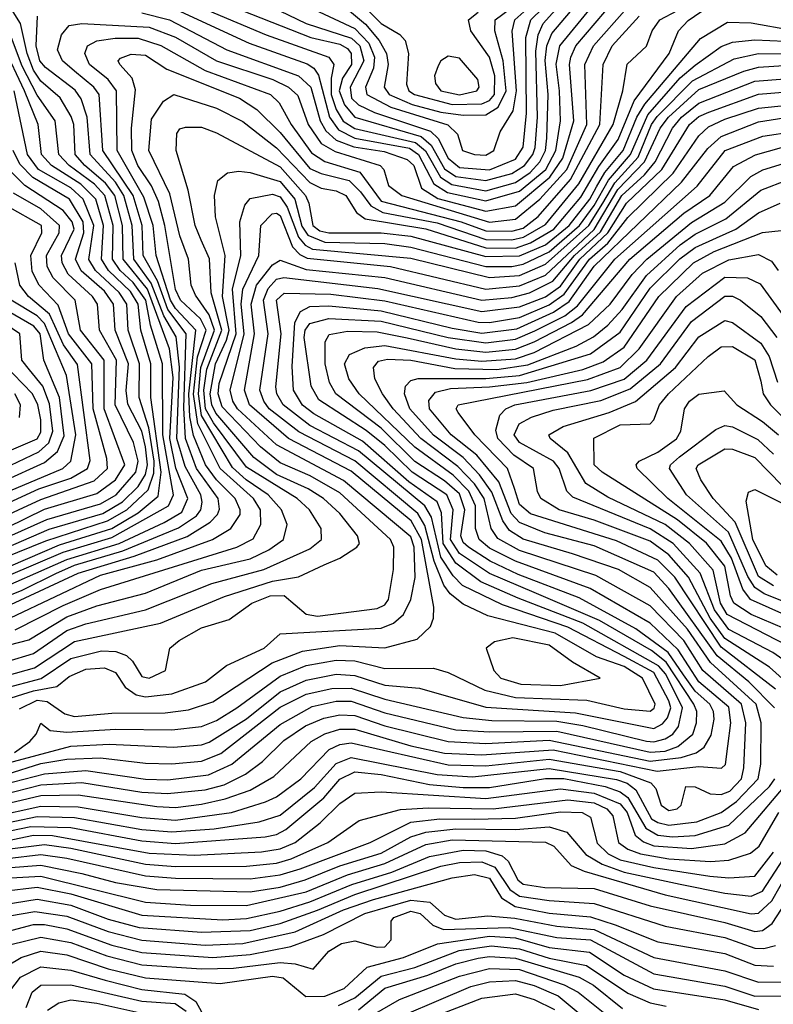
# Model space of a CAD drawing. Extents: x 501367 to 657802, y 482273 to 547541.
# Tile 483 of 656: x 565088 to 567104, y 535343 to 537975. Entities that reach past the tile are written whole.
import ezdxf

# ---------------------------------------------------------------- set-up
doc = ezdxf.new("R2010")
doc.units = 0

msp = doc.modelspace()

# ---------------------------------------------------------------- linework, layer by layer
at = {"layer": '0CON20XD'}
for points in [[(565495, 538074.8), (565867.2, 537927.2), (565945, 537909.8), (565965, 537898.6), (565975, 537885.2), (565975.6, 537855), (565951.5, 537818.5), (565943.2, 537785), (565957.2, 537747.2), (565985, 537714.9), (566162.6, 537662.6), (566189.3, 537639.3), (566225, 537576.2), (566255, 537555.8), (566335, 537544.9), (566405, 537563.6), (566438.9, 537585), (566461.3, 537615), (566466.9, 537633.1), (566473.7, 537715), (566468.9, 537891.1), (566475.6, 537934.4), (566488.6, 537965), (566595.7, 538084.3)], [(566498.4, 537658.4), (566501.8, 537775), (566493.6, 537866.4), (566498.5, 537905), (566512.1, 537937.9), (566621.6, 538068.4)], [(564995, 536436), (565215, 536532.2), (565354.9, 536575), (565475, 536631.2), (565521.9, 536658.1), (565538.6, 536695), (565506.1, 536776.1), (565489.7, 536855), (565498.7, 537018.7), (565489, 537095), (565430.2, 537255), (565365.5, 537335), (565363.9, 537425), (565342.9, 537505), (565318, 537538), (565262.3, 537585), (565237.3, 537615), (565233.2, 537695), (565226.6, 537716.6), (565196.5, 537766.5), (565145, 537811.1), (565125, 537840.6), (565108.2, 537885), (565090.6, 537965), (565042.4, 538042.4)], [(565495, 538008), (565702.1, 537912.1), (565857.5, 537857.5), (565875.2, 537845.2), (565887.3, 537827.3), (565917.3, 537715), (565941, 537681), (565985, 537658.6), (566131.3, 537631.3), (566155, 537614.5), (566196.3, 537536.3), (566233, 537513), (566335, 537490.6), (566425, 537516.4), (566495.4, 537575), (566522.5, 537625), (566534.6, 537705), (566532.8, 537785), (566523.6, 537856.4), (566533.1, 537905), (566647.3, 538045)], [(565495, 538042), (565747.7, 537935), (565915.8, 537875), (565929.1, 537855), (565921.6, 537818.4), (565922, 537775), (565935.2, 537735.2), (565954, 537704), (565985, 537683.9), (566147.1, 537647.1), (566174.2, 537624.2), (566213.9, 537553.9), (566244.4, 537534.4), (566335, 537517.8), (566415, 537540.1), (566453.5, 537566.5), (566479.8, 537595), (566494.8, 537625), (566498.4, 537658.4)], [(565760.5, 538010.5), (565855, 537964.9), (565976, 537926), (565998.4, 537905), (566009.3, 537865), (565972.1, 537795), (565976, 537765), (565995, 537747.8), (566037.3, 537727.3), (566187.4, 537677.4), (566207.9, 537657.9), (566235, 537604.9), (566265, 537579.8), (566345, 537573.5), (566415, 537602.3), (566435, 537634.6), (566444.3, 537725.7), (566442.4, 537927.6), (566455.3, 537975), (566520.7, 538039.3)], [(565792.5, 538042.5), (565985, 537951.8), (566022.7, 537912.7), (566037.1, 537875), (566034.7, 537845.3), (566013.5, 537795), (566016.9, 537775), (566081.2, 537741.2), (566233.7, 537693.7), (566259.2, 537669.2), (566272.7, 537625), (566305.2, 537614.9), (566335, 537613.4), (566356.8, 537625), (566374.1, 537675), (566408.7, 537731.3), (566417.2, 537785), (566405.8, 537944.2), (566412.9, 537975), (566493, 538047)], [(565965, 538003.7), (566013.1, 537963.1), (566050, 537920), (566069.9, 537885), (566073.7, 537855), (566063.5, 537795), (566076.7, 537775), (566138.7, 537748.7), (566215, 537727.7), (566275, 537720), (566335, 537720.7), (566368.4, 537741.6), (566389.7, 537785), (566382.1, 537865), (566359.3, 537945), (566359.9, 537975), (566466, 538054)], [(565980.2, 538040.2), (566055, 537965.4), (566105.7, 537935.7), (566119.4, 537919.4), (566128.9, 537885), (566122.8, 537802.8), (566129.8, 537785), (566144.1, 537775), (566245, 537748.4), (566325, 537750.6), (566345, 537758.7), (566358.8, 537775), (566359.3, 537825), (566345, 537875.2), (566294.8, 537945), (566288.8, 537975), (566314.4, 537995)], [(565999.8, 537515), (566027.4, 537477.4), (566059.9, 537459.9), (566205, 537432.1), (566335, 537387.6), (566405, 537386.4), (566436.3, 537393.7), (566495, 537427.5), (566584, 537536), (566676.2, 537695), (566701.8, 537785), (566713.8, 537856.2), (566765.2, 537904.8), (566780, 537945), (566800.7, 537975), (566895.6, 538024.4)], [(565012.6, 536387.4), (565244.9, 536494.9), (565395, 536540.9), (565536.8, 536593.2), (565598.4, 536631.6), (565617.9, 536652.1), (565623.3, 536666.7), (565619.1, 536695), (565561.5, 536775), (565531.6, 536855), (565527.1, 536937.1), (565533.4, 537135), (565485, 537200.3), (565457.1, 537277.1), (565419, 537345), (565415.8, 537425), (565392.2, 537505), (565310.8, 537625), (565301.3, 537775), (565286.6, 537795), (565235, 537838), (565202.8, 537865), (565189.8, 537895), (565200, 537935), (565220.6, 537959.4), (565255, 537965.1), (565435, 537954.9), (565505, 537928.7), (565614.9, 537864.9), (565765.8, 537815), (565807.8, 537795), (565832.5, 537772.5), (565860.3, 537695), (565894.6, 537644.6), (565932.4, 537622.4), (566052.4, 537585), (566062.6, 537575), (566075, 537531.8), (566110.8, 537505), (566345, 537434.1), (566415, 537441.4), (566479.6, 537495), (566552, 537575), (566605.3, 537695), (566599.7, 537855), (566622.9, 537905), (566713.4, 538006.6)], [(565415, 537993.9), (565489.4, 537975), (565642.3, 537895), (565834.3, 537825), (565867.2, 537795), (565891.8, 537705), (565907.7, 537677.7), (565935, 537653), (565981.9, 537635), (566063.1, 537623.1), (566125, 537601.6), (566142.3, 537585), (566163.6, 537525), (566207.1, 537497.1), (566335, 537463.4), (566415, 537477.8), (566506.1, 537553.9), (566541.4, 537605), (566571, 537705), (566559.2, 537855), (566562.5, 537875), (566576, 537905), (566653.4, 537996.6)], [(565558.5, 537238.5), (565547.5, 537265), (565540.3, 537335), (565517.1, 537397.1), (565489.8, 537509.9), (565434.3, 537625), (565441, 537709), (565473, 537757), (565501.2, 537775), (565615, 537738.8), (565685, 537702.7), (565775, 537632.4), (565865, 537540), (565895, 537524.7), (565935, 537517.6), (565961, 537505), (565989.7, 537459.7), (566012.5, 537442.5), (566175, 537416.1), (566335, 537365.1), (566415, 537364.6), (566455, 537378.2), (566517.4, 537415), (566589.5, 537500.5), (566637.5, 537582.5), (566689.1, 537655), (566732.1, 537757.9), (566825.9, 537885), (566850.7, 537945), (566876.6, 537973.4), (566930.4, 538009.6)], [(565185.2, 536494.8), (565235, 536516.4), (565364.7, 536555.3), (565513.3, 536616.7), (565561.3, 536648.7), (565572.9, 536665), (565576.8, 536685), (565573.1, 536705), (565530.7, 536780.7), (565508.9, 536855), (565515.9, 537045.9), (565507.3, 537127.3), (565473.8, 537183.8), (565440.6, 537270.6), (565393.6, 537335), (565389.6, 537425), (565367.3, 537505), (565345, 537541.1), (565276.8, 537615), (565269.1, 537715), (565253.3, 537763.3), (565237.1, 537787.1), (565157.2, 537847.2), (565142.6, 537865), (565132.3, 537905), (565135.9, 537985)], [(565420.6, 537500.6), (565349, 537625), (565347.6, 537785), (565324.9, 537814.9), (565274.8, 537855), (565262.6, 537885), (565269.5, 537905), (565295, 537918.4), (565343.9, 537926.1), (565405, 537925.7), (565466.3, 537906.3), (565585, 537839.1), (565759.2, 537775), (565782.5, 537752.5), (565814.9, 537695), (565869, 537619), (565905, 537596.4), (565997.9, 537567.9), (566055, 537490.2), (566269.2, 537435), (566335, 537410.3), (566405, 537409.6), (566435, 537417.7), (566475, 537448.6), (566562.2, 537547.8), (566640.5, 537695), (566649.4, 537855), (566673.1, 537905), (566745.5, 537985)], [(565574.2, 537385.8), (565558.1, 537425), (565539, 537519), (565506.9, 537625), (565509.2, 537670.8), (565516.7, 537683.3), (565532.3, 537687.7), (565575, 537687.4), (565615, 537673), (565785, 537581.6), (565853.1, 537505), (565862, 537485), (565872.2, 537425), (565891, 537411), (565915, 537405.4), (566055, 537405.5), (566135, 537396.8), (566335, 537341.9), (566425, 537343.4), (566495, 537373.2), (566557.9, 537425), (566613.2, 537495), (566631.3, 537528.7), (566653.8, 537566.2), (566703, 537625), (566739.5, 537715), (566760.7, 537749.3), (566909.6, 537925), (566981.3, 537968.7), (567045, 537966.7), (567155, 537947.5)], [(564985, 536458.1), (565205, 536551.5), (565335, 536590.8), (565486.4, 536675), (565499.8, 536705), (565471.7, 536865), (565470.3, 537055), (565438.2, 537158.2), (565425.5, 537225), (565392.1, 537272.1), (565357.6, 537305), (565337.1, 537335), (565338.3, 537425), (565315.8, 537505), (565288.6, 537535), (565220.7, 537585), (565193.3, 537615), (565183.3, 537705), (565135, 537773.6), (565095, 537851), (565064.2, 537934.2)], [(565055, 536221.8), (565127.8, 536242.2), (565235, 536312.2), (565465, 536361.8), (565636.7, 536433.3), (565765, 536473.8), (565834.6, 536485.4), (565902.5, 536517.5), (565944.6, 536535.4), (565990.3, 536565), (565997.5, 536575), (565991.7, 536595), (565945, 536655.2), (565900.8, 536695), (565860.4, 536720.4), (565775, 536759.4), (565714.4, 536804.4), (565613.3, 536923.3), (565602.4, 536945), (565597.8, 536975), (565612.5, 537055), (565642.1, 537117.9), (565648.4, 537145), (565631.2, 537235), (565638.2, 537345), (565611.9, 537448.1), (565609.8, 537505), (565618.7, 537545), (565644.3, 537565.7), (565675, 537570.2), (565705, 537567), (565785, 537542.9), (565824.6, 537495), (565843.2, 537423.2), (565858.8, 537398.8), (565905, 537380.4), (566065, 537376.5), (566135, 537367.3), (566335, 537315.3), (566405, 537315.2), (566435, 537321.4), (566505, 537354.8), (566585.5, 537425), (566625, 537478), (566663.6, 537546.4), (566722.6, 537615), (566769, 537721), (566855, 537819.6), (566895, 537853.2), (566965, 537903.1), (566995, 537914.7), (567055, 537921.2), (567175, 537915.7)], [(565018.4, 536495), (565195, 536571.3), (565335, 536615), (565405, 536656.9), (565459.2, 536700.8), (565467.3, 536765), (565439.3, 536965), (565439.5, 537055), (565412.5, 537145), (565405.6, 537215), (565385, 537248.4), (565326.4, 537305), (565306.9, 537335), (565312.3, 537425), (565291.9, 537495), (565251.8, 537535), (565173.6, 537585), (565146.4, 537615), (565137.7, 537695), (565101.1, 537785), (565044.8, 537904.8)], [(565045, 536186.7), (565146, 536214), (565225, 536267.4), (565307.3, 536287.3), (565345.8, 536285.8), (565373.9, 536275), (565390.1, 536260.1), (565415, 536218.7), (565435, 536214.6), (565478.1, 536235), (565490, 536295), (565515.3, 536315), (565575, 536348.8), (565648.5, 536371.5), (565709.7, 536415), (565758.2, 536435), (565795.9, 536435.9), (565855, 536385.8), (565885, 536380.1), (566045, 536400.8), (566065, 536410.8), (566074.8, 536425), (566088.4, 536505), (566088.8, 536565), (566080.7, 536585), (565945, 536710), (565865.8, 536755.8), (565785, 536790.5), (565733, 536833), (565629.9, 536939.9), (565619.2, 536975), (565622.1, 537002.1), (565667.2, 537135), (565657.5, 537255), (565679.9, 537345), (565677.1, 537435), (565691, 537479), (565705, 537497.1), (565765, 537508.5), (565785, 537501.6), (565803.6, 537473.6), (565834, 537394), (565852.3, 537372.3), (565872, 537362), (566135, 537337.4), (566345, 537285.5), (566425, 537291.4), (566495, 537321.3), (566611.2, 537425), (566648.3, 537485), (566680.8, 537539.2), (566742.5, 537607.5), (566778.5, 537695), (566793.7, 537716.3), (566888, 537812), (566999.2, 537870.8), (567065, 537884.4), (567175, 537884.1)], [(565076.4, 536343.6), (565205, 536409.2), (565305, 536451.5), (565669.3, 536565), (565712.7, 536587.3), (565733.2, 536625), (565732.7, 536665), (565713.6, 536695), (565624.9, 536775), (565564.6, 536894.6), (565553.8, 536973.8), (565563.9, 537073.9), (565586.9, 537145), (565571.9, 537175), (565519, 537225), (565505, 537253.5), (565476.3, 537425), (565459.5, 537489.5), (565440.9, 537530.9), (565404.6, 537585), (565388.5, 537625), (565387.6, 537685), (565398, 537788), (565389, 537819), (565356.7, 537855), (565352.3, 537865), (565357.8, 537872.2), (565387.1, 537882.9), (565425, 537880), (565482.5, 537842.5), (565676.2, 537765), (565722.5, 537735), (565785, 537673.8), (565865, 537577.5), (565895, 537563.5), (565970, 537545), (565999.8, 537515)], [(565037.1, 536152.9), (565125, 536180.9), (565188, 536192), (565220.8, 536219.2), (565265, 536238.4), (565315, 536241.8), (565345, 536229.4), (565370.2, 536190.2), (565400.1, 536170.1), (565425, 536164.9), (565495, 536172.4), (565585.9, 536205), (565641.3, 536248.7), (565742.3, 536295), (565785, 536332.8), (566055, 536348.1), (566088.1, 536361.9), (566115, 536384.8), (566135.1, 536424.9), (566146, 536484), (566143.8, 536565), (566135, 536592.5), (565955, 536743.1), (565775, 536838.5), (565670.7, 536935), (565658.2, 536955), (565651.3, 536985), (565688.6, 537135), (565681.2, 537215), (565685.2, 537255), (565728, 537345), (565733.7, 537425), (565764.1, 537455.9), (565775, 537458.2), (565785, 537451.5), (565818.1, 537368.1), (565837.7, 537347.7), (565857.5, 537337.5), (566080, 537315), (566335, 537255.1), (566425, 537263.7), (566495, 537292.2), (566625, 537414.2), (566688.8, 537521.2), (566759.9, 537595), (566801.9, 537685), (566824.1, 537715), (566905, 537788.1), (567025, 537837.8), (567065, 537847.9), (567255, 537861.1)], [(566265, 537774.6), (566311.1, 537785), (566317.6, 537795), (566314.1, 537815), (566265, 537872), (566235, 537877.5), (566215, 537865.4), (566207.9, 537852.1), (566198.3, 537825), (566200.8, 537805), (566215.3, 537785), (566265, 537774.6)], [(565087.7, 536132.3), (565135, 536156), (565161.9, 536151.9), (565209, 536119), (565235, 536111.9), (565335, 536120.6), (565477.7, 536122.3), (565539.8, 536130.2), (565605, 536150.9), (565764, 536256), (565845, 536287), (565945, 536302.2), (566065, 536296), (566151.5, 536318.5), (566187.7, 536352.3), (566195.7, 536375), (566195.9, 536404.1), (566163, 536585), (566135.6, 536635.6), (565975, 536767.7), (565807.4, 536855), (565703.4, 536945), (565689.8, 536985), (565716.4, 537135), (565708, 537215), (565722.1, 537265), (565765, 537319.5), (565785, 537332.3), (565855, 537307.4), (566065, 537285.6), (566325, 537225.4), (566405, 537232.1), (566452.1, 537245), (566514.2, 537275.8), (566572.7, 537345), (566641.7, 537408.3), (566699, 537505), (566759.6, 537560.4), (566788.1, 537595), (566834.2, 537685), (566858.3, 537715), (566905, 537752.2), (567055, 537810.5), (567215, 537823)], [(564975, 536507.5), (565158.2, 536581.8), (565323.5, 536635), (565375.4, 536664.6), (565432.1, 536717.9), (565447.2, 536762.8), (565448, 536795), (565433.8, 536883.8), (565407.7, 536965), (565409, 537055), (565378.7, 537145), (565374.7, 537215), (565355, 537246.2), (565291.1, 537305), (565273.6, 537333.6), (565286.8, 537425), (565258.2, 537495), (565225, 537525.2), (565138.6, 537575), (565109.1, 537615), (565073.7, 537785)], [(565075, 536015.8), (565115.8, 536045), (565132.4, 536065), (565145, 536094.3), (565170, 536075), (565215, 536070.4), (565345, 536077.9), (565495, 536076.5), (565575, 536084.9), (565615, 536101.4), (565669.6, 536135), (565785, 536220.3), (565855, 536248.4), (565935, 536263), (565985, 536260.9), (566065, 536240), (566195, 536241.3), (566235, 536229.5), (566332.9, 536182.9), (566415, 536163.1), (566605.8, 536155.8), (566705, 536132.8), (566775, 536125.9), (566786, 536134), (566788.3, 536145), (566754.5, 536215), (566705, 536245.4), (566631.3, 536271.3), (566521.2, 536335), (566341.1, 536381.1), (566275, 536412.1), (566240.3, 536440.3), (566223.2, 536463.2), (566197.1, 536527.1), (566172.4, 536622.4), (566153.1, 536655), (565985, 536795.9), (565835, 536873.3), (565755.8, 536935), (565741.3, 536955), (565730.9, 536985), (565752.7, 537135), (565741, 537225), (565753.3, 537256.7), (565775, 537281), (565795, 537285.5), (566046.3, 537256.3), (566325, 537195.2), (566425, 537207.7), (566495, 537233.9), (566535, 537263.1), (566587.1, 537335), (566661.3, 537405), (566711.5, 537485), (566806.5, 537575), (566879.8, 537695), (566905, 537716.2), (566931.9, 537728.1), (567065, 537776.4), (567185, 537785.9)], [(565045, 535984.8), (565225, 536033.1), (565328.1, 536038.1), (565500.2, 536030.2), (565575, 536036.7), (565595, 536043.7), (565695, 536106), (565785, 536178.4), (565855, 536209), (565935.1, 536224.9), (565985, 536221.9), (566065, 536195.7), (566158, 536188), (566335, 536136.7), (566575, 536122.2), (566785, 536079.8), (566807.7, 536092.3), (566821.6, 536108.4), (566830.2, 536135), (566825, 536154), (566785, 536229.7), (566705, 536272.7), (566555, 536350.9), (566380.2, 536410.2), (566272.7, 536462.7), (566248.1, 536488.1), (566215, 536538.4), (566189.9, 536645), (566172, 536675), (565995, 536822), (565865, 536890.2), (565793.2, 536945), (565776.7, 536975), (565773.7, 536993.7), (565787.6, 537135), (565775, 537225.2), (565795.9, 537244.1), (565921.1, 537241.1), (566065, 537223.5), (566315, 537166.8), (566345, 537165.1), (566425, 537178.8), (566505, 537212.4), (566545, 537241.1), (566612.4, 537335), (566662, 537378), (566715, 537446.6), (566836.6, 537565), (566904.9, 537665), (566931.3, 537688.7), (566975, 537709.6), (567065, 537738.8), (567185, 537751.5)], [(565055, 535958), (565145, 535986.1), (565215, 535998.1), (565305, 536001.5), (565425, 535987.1), (565495, 535985.1), (565575, 535992.8), (565626.5, 536013.5), (565785, 536137.3), (565855, 536171.8), (565923, 536187), (565975, 536188.2), (566065, 536158), (566275, 536109.6), (566351.6, 536101.6), (566525, 536099.3), (566595, 536088.2), (566765, 536045.8), (566785, 536044.3), (566815, 536052.4), (566835.1, 536065), (566850.4, 536085), (566861.8, 536135), (566817, 536225), (566797.3, 536247.3), (566595, 536361.3), (566421.6, 536428.4), (566322.3, 536472.3), (566255, 536521.9), (566221.1, 536575), (566216.7, 536656.7), (566205, 536685.7), (566129.7, 536739.7), (566005, 536848.2), (565875, 536921.4), (565845, 536944.1), (565820.7, 536985), (565817.6, 537047.6), (565824.1, 537165.9), (565839.2, 537195), (565865, 537208.6), (565915, 537210.3), (566055, 537196.9), (566245, 537150.6), (566325, 537137.2), (566418.4, 537148.4), (566516.6, 537193.4), (566558, 537222), (566625, 537316), (566858.9, 537541.1), (566929.1, 537630.9), (566965, 537663.3), (567065, 537701.8), (567325, 537742.9)], [(564960.7, 535909.3), (565155, 535959.1), (565265, 535968), (565425, 535944.7), (565485, 535942.8), (565593.8, 535956.2), (565655.6, 535985), (565785, 536091.1), (565871.2, 536138.8), (565935, 536152.9), (565975, 536153.3), (566065, 536121.9), (566255, 536076.7), (566345, 536071), (566525, 536073.1), (566775, 536016.4), (566815, 536019.5), (566848.5, 536031.5), (566889.2, 536065), (566898.5, 536095), (566899.4, 536125), (566892.1, 536145), (566817.3, 536257.3), (566778.5, 536288.5), (566639, 536369), (566465, 536443.6), (566345, 536494.6), (566265, 536547.9), (566240.8, 536585), (566248.1, 536665), (566231.3, 536705), (566138, 536765), (566065, 536836.5), (566015, 536876.4), (565888.4, 536958.4), (565868.1, 536995), (565849.7, 537125), (565852.1, 537145), (565865, 537162.6), (565915, 537176.3), (566055, 537169.2), (566235, 537125.1), (566335, 537111), (566415, 537120.6), (566466.6, 537143.4), (566546.2, 537183.8), (566580.1, 537209.9), (566680.2, 537335), (566900.3, 537529.7), (566975.2, 537625), (567076.6, 537663.4), (567325, 537701)], [(565005, 535893.3), (565145, 535929.2), (565255, 535935.2), (565415, 535909.8), (565484, 535906), (565584.2, 535915.8), (565635, 535929.4), (565692.3, 535957.8), (565738.1, 535991.9), (565795, 536048.1), (565853.3, 536086.7), (565902, 536108), (565945, 536116.8), (565985, 536114.5), (566065, 536086.8), (566235, 536045.1), (566335, 536040.3), (566505, 536049), (566775, 535993), (566857.8, 536002.2), (566898, 536015), (566919.7, 536030.3), (566937.6, 536062.4), (566945.8, 536105), (566944.2, 536125), (566934.2, 536145), (566895, 536179.6), (566863.7, 536223.7), (566823, 536283), (566736.2, 536346.2), (566585, 536429), (566421.7, 536491.7), (566347, 536527), (566288.9, 536565), (566275, 536577.5), (566268.4, 536595), (566279.5, 536665), (566265, 536707.8), (566225, 536742.2), (566145, 536793.6), (566055, 536882.6), (565934.2, 536975), (565917.3, 537005), (565905.8, 537055), (565906, 537114), (565916.3, 537133.7), (565965, 537142.7), (566045, 537141), (566125, 537124.6), (566254.7, 537094.7), (566335, 537086.3), (566415, 537094.5), (566465, 537114.2), (566564.8, 537165.2), (566593.9, 537186.1), (566720.2, 537335), (566865, 537457.7), (566934.5, 537505.5), (566997.7, 537582.3), (567056.4, 537613.6), (567126.2, 537633.8)], [(565025, 536551.2), (565167.3, 536612.7), (565310.7, 536655), (565363.7, 536686.3), (565405, 536726.8), (565425, 536758.9), (565430.8, 536785), (565425, 536832.7), (565415, 536874.8), (565377.4, 536947.4), (565373.3, 536983.3), (565379.1, 537055), (565343.6, 537145), (565339.5, 537215), (565315, 537249.1), (565253.3, 537303.3), (565237.7, 537335), (565260.3, 537405), (565258.2, 537435), (565221.3, 537495), (565123.5, 537553.5), (565088.9, 537588.9), (565071.1, 537625)], [(565455, 535871.5), (565505, 535868.9), (565575, 535877.6), (565638.4, 535891.6), (565704.6, 535915.4), (565768.2, 535951.8), (565868.5, 536045), (565904.3, 536065.7), (565945, 536078), (565985, 536077.8), (566135, 536033.4), (566225, 536014.2), (566325, 536009.7), (566515, 536022.6), (566793.8, 535966.2), (566905, 535978.8), (566965.8, 535974.2), (566976.1, 535983.9), (566982.5, 536032.5), (566990.7, 536095), (566985, 536137.2), (566904.9, 536205), (566850, 536290), (566775, 536361.7), (566614.2, 536454.2), (566415, 536527.6), (566345, 536562), (566317.3, 536585), (566307.9, 536615), (566307.9, 536675), (566289.7, 536715), (566247.7, 536757.7), (566145, 536831.8), (565996.5, 536975), (565969, 537015), (565957.2, 537055), (565970.3, 537079.7), (566012, 537098), (566065, 537104), (566255, 537068.7), (566325, 537062.3), (566415, 537068.1), (566465, 537085.4), (566610.2, 537159.8), (566668.3, 537215), (566726.4, 537293.6), (566765.6, 537335), (566885, 537432.9), (566975, 537487.3), (567044.4, 537555.6), (567076.4, 537573.6), (567155, 537598.2)], [(565204.6, 537465), (565102.3, 537532.3), (565065, 537569.2)], [(565015, 535843.7), (565145, 535872.7), (565245, 535870.3), (565415, 535841.9), (565505, 535835.2), (565654.6, 535855.4), (565746.1, 535883.9), (565775, 535897.7), (565840.4, 535945), (565916.5, 536023.5), (565945, 536037.2), (565975, 536041.4), (566235, 535983), (566335, 535980.3), (566505, 535998.2), (566695, 535964.9), (566776.8, 535935), (566789.8, 535919.8), (566804.2, 535875), (566825, 535861), (566846.9, 535865), (566858.1, 535875), (566870, 535925), (566895, 535924.3), (566935.2, 535905.2), (566965, 535903.9), (566987.9, 535912.1), (567019.3, 535945), (567025.6, 535975), (567031.1, 536095), (567019.1, 536145), (566915.9, 536235), (566865, 536315.1), (566775, 536407.7), (566629.3, 536489.3), (566425, 536556.2), (566367.6, 536587.6), (566349.2, 536615), (566330.9, 536695), (566305, 536733.9), (566260.6, 536780.6), (566161.8, 536855), (566087.4, 536935), (566058.7, 536975), (566038, 537015), (566034.8, 537045), (566047.9, 537062.1), (566072.4, 537067.6), (566135, 537064.5), (566252.8, 537042.8), (566365, 537040.1), (566448, 537052), (566577.3, 537102.7), (566623.2, 537126.8), (566661.3, 537158.7), (566700, 537200), (566765, 537290.9), (566855, 537373.6), (566895, 537401.7), (566977.4, 537442.6), (567071, 537519), (567145, 537547.7)], [(565055, 536617.3), (565155, 536666.5), (565295, 536708.5), (565344.9, 536745), (565369.8, 536785), (565314.3, 536935), (565314.4, 537065), (565251.2, 537145), (565236.5, 537225), (565177.9, 537285), (565161.6, 537315), (565159.9, 537345), (565194, 537405), (565195.4, 537425), (565145, 537469.8), (565071.7, 537511.7)], [(565064, 536376), (565305, 536489.7), (565455, 536530.8), (565603.8, 536585), (565653.5, 536615), (565678.1, 536651.9), (565678.5, 536665), (565664.9, 536695), (565615.2, 536745.2), (565585.7, 536785), (565553.1, 536863.1), (565543.6, 536913.6), (565541, 536975), (565559.7, 537145), (565505, 537202.8), (565492, 537225), (565453.2, 537345), (565445.7, 537425), (565420.6, 537500.6)], [(565015, 535819.3), (565135, 535845.1), (565235, 535841.7), (565415, 535810.3), (565495, 535803.7), (565608.5, 535811.5), (565729.2, 535830.8), (565785, 535848.5), (565877.4, 535922.6), (565935, 535986.6), (565975, 536002.7), (566205, 535957.3), (566299.4, 535950.6), (566505, 535973), (566685, 535943.6), (566713.8, 535933.8), (566736.3, 535916.3), (566778.6, 535838.6), (566795, 535828.3), (566825, 535821.7), (566899.3, 535830.7), (566965, 535855.3), (567005.5, 535884.5), (567063.8, 535945), (567070.9, 535985), (567072, 536095), (567058, 536145), (566936.2, 536256.2), (566875, 536345.9), (566775, 536456.9), (566689.8, 536505), (566567.3, 536547.3), (566435, 536586.6), (566399, 536609), (566380.4, 536635), (566351.6, 536711.6), (566318.1, 536758.1), (566274.5, 536804.5), (566195, 536864.5), (566132.4, 536935), (566117.4, 536975), (566120.7, 536995), (566135, 537010.8), (566153.9, 537016.1), (566335, 537015.6), (566425, 537023.5), (566615, 537082), (566695, 537139.3), (566775, 537257), (566854.3, 537335.7), (566895, 537366), (566952.2, 537392.2), (567003.8, 537415), (567065, 537458.9), (567122.7, 537485)], [(565025, 536637.4), (565145, 536692.7), (565287.4, 536742.6), (565323.7, 536775), (565321.9, 536801.9), (565285.2, 536935), (565281.2, 537055), (565218.7, 537135), (565191.7, 537211.7), (565140.3, 537265), (565121.6, 537301.6), (565118.3, 537345), (565147.8, 537405), (565147.2, 537425), (565055, 537476.9)], [(565025, 536578), (565161, 536639), (565305, 536680.7), (565346.9, 536705), (565399.1, 536765), (565405.8, 536795), (565393, 536845), (565343.8, 536945), (565347.2, 537065), (565302.2, 537145), (565297, 537215), (565283, 537235), (565218.4, 537295), (565201.7, 537325), (565200.6, 537345), (565234.5, 537415), (565229.1, 537435), (565204.6, 537465)], [(567107, 536135), (567038.8, 536205), (566954.4, 536274.4), (566825, 536454.6), (566785, 536497.7), (566625, 536568.1), (566493.1, 536603.1), (566425, 536630.5), (566403.1, 536655), (566369.8, 536739.8), (566311.1, 536811.1), (566242.6, 536865), (566184.6, 536935), (566182.8, 536957.2), (566201.1, 536978.9), (566240.9, 536989.1), (566345, 536993.1), (566445, 537005), (566595, 537040.2), (566649.6, 537060.4), (566705, 537099.2), (566798.4, 537235), (566890.9, 537325), (566946.4, 537355), (567075, 537406.4), (567125, 537411.6)], [(565055, 536259.4), (565125, 536280.9), (565215, 536341.7), (565265, 536359.4), (565425, 536397.4), (565602.3, 536467.7), (565741.2, 536505), (565865, 536560), (565896.2, 536585), (565894.8, 536615), (565864, 536665), (565830.4, 536695), (565695, 536779), (565607.2, 536897.2), (565585.9, 536935), (565580.6, 536985), (565589, 537041), (565629.6, 537145), (565600.3, 537245), (565595.9, 537335.9), (565574.2, 537385.8)], [(567110, 536185), (566965, 536297.5), (566840.5, 536485), (566795, 536530.2), (566685, 536581.5), (566455, 536654.1), (566425, 536679.1), (566411.6, 536721.6), (566393.3, 536775), (566306.1, 536865), (566261.1, 536925), (566255.9, 536935), (566261.1, 536945), (566607.3, 537012.7), (566695, 537044.9), (566745.1, 537094.9), (566844.9, 537235), (566915, 537297.3), (566985, 537333.4), (567065, 537347.8), (567099.3, 537329.3), (567117.2, 537305)], [(565025, 536668.4), (565139.3, 536720.7), (565225, 536749.3), (565270.1, 536775), (565276.8, 536796.8), (565242.9, 537052.9), (565205.8, 537105.8), (565168, 537188), (565112, 537235), (565089, 537265), (565076.2, 537325)], [(567162.3, 536182.3), (567093.8, 536243.8), (566975, 536320.6), (566935.2, 536375.2), (566877.6, 536485), (566825, 536544.7), (566775, 536580.7), (566625, 536636.6), (566531.4, 536665), (566482.5, 536695), (566473.5, 536713.5), (566462.6, 536775), (566410.6, 536810.6), (566367.3, 536855), (566362.2, 536877.8), (566372.5, 536917.5), (566388.8, 536935), (566412.8, 536945), (566616, 536984), (566705, 537013.7), (566765.6, 537065), (566871.4, 537208.6), (566975, 537286.5), (567035.4, 537285.4), (567068.7, 537268.7), (567159.1, 537145)], [(564984.2, 536284.2), (565112.9, 536317.1), (565215, 536378.7), (565295, 536407.9), (565425, 536442.2), (565575, 536502.9), (565705, 536534), (565755, 536557.8), (565793.8, 536585), (565803.9, 536625), (565788.6, 536665), (565753.4, 536705), (565694.6, 536744.6), (565657.8, 536777.8), (565575, 536916.8), (565566.4, 536975), (565573.3, 537045), (565609.2, 537145), (565595, 537185.6), (565558.5, 537238.5)], [(565045, 536707.9), (565203.5, 536775), (565225.4, 536795), (565238.9, 536865), (565214, 537024), (565155, 537163.3), (565135, 537183.2), (565066, 537225)], [(567149.8, 536249.8), (567102.9, 536282.9), (566985.7, 536345), (566947.1, 536397.1), (566908.8, 536495), (566836, 536575), (566775, 536613.6), (566568.4, 536698.4), (566552.3, 536715), (566531.4, 536775), (566516.6, 536795), (566425, 536844.9), (566410.9, 536865), (566424.4, 536895), (566457.5, 536912.5), (566515, 536931), (566643, 536957), (566721.7, 536988.3), (566802.7, 537055), (566885, 537167.8), (566975, 537235.9), (566995, 537235.7), (567016.6, 537225), (567071.3, 537181.3), (567113.3, 537125)], [(565065, 536783.8), (565140.1, 536819.9), (565166.2, 536843.8), (565176.9, 536875), (565168.5, 536948.5), (565150.8, 536995), (565115, 537038.7), (565094.5, 537065), (565089, 537135), (564985, 537205.5)], [(565045, 536741.2), (565155, 536791.1), (565189.2, 536820.8), (565207.4, 536862.6), (565195.2, 536965.2), (565152.9, 537065), (565143.5, 537135), (565125.9, 537155.9), (565023.8, 537215)], [(567165, 536289.7), (566980.9, 536385), (566963.2, 536415), (566943.5, 536503.5), (566880, 536575), (566815, 536625.4), (566661.7, 536698.3), (566603.2, 536735), (566555, 536816.8), (566507.1, 536855), (566503.4, 536865), (566542.5, 536887.5), (566665, 536925.1), (566735.4, 536954.6), (566842.8, 537045), (566905, 537127), (566975, 537170.7), (566995, 537165.6), (567070.6, 537110.6), (567093.2, 537075), (567115.9, 537005.9)], [(567163, 536335), (567045, 536385.1), (566999.1, 536415), (566989.5, 536435), (566975, 536513.9), (566925.3, 536575.3), (566847.7, 536637.7), (566646.3, 536765), (566624.8, 536785), (566624, 536856), (566695, 536892), (566775, 536894.6), (566785, 536905.6), (566800.2, 536945), (566823.6, 536975), (566930, 537075), (566965, 537100.5), (566995, 537101.3), (567055, 537065.5), (567071, 537009), (567077.5, 536975), (567096.8, 536945), (567215.1, 536825.1)], [(564972.4, 536785), (565135, 536854.3), (565145, 536872.7), (565145.4, 536905), (565137.3, 536945), (565123, 536975), (565044.9, 537054.9)], [(565088.4, 536911.6), (565090.4, 536945), (565075.1, 536975)], [(567185, 536361.4), (567043.1, 536425), (567022.8, 536452.8), (566992.7, 536535), (566965, 536581.1), (566822.1, 536695), (566740, 536775), (566737.6, 536785), (566745.4, 536795), (566795, 536818.4), (566845, 536854.8), (566857.3, 536875), (566866.6, 536935), (566879.8, 536955), (566905, 536973.8), (566972.5, 536982.5), (567006.4, 536945), (567075, 536901), (567117.8, 536865)], [(567185, 536398.2), (567080, 536440), (567055, 536457), (567036.2, 536486.2), (566984.5, 536604.5), (566872.4, 536705), (566826.2, 536775), (566829.2, 536785), (566853.3, 536806.7), (566950.8, 536879.2), (566975, 536890.5), (566995, 536886.3), (567062.6, 536852.6), (567105, 536813.5)], [(567105, 536461.4), (567065, 536486.1), (567001.8, 536631.8), (566943, 536695), (566910.4, 536745), (566898.3, 536775), (566903, 536785), (566975, 536827.6), (566995, 536826.6), (567055, 536804.6), (567129, 536729)], [(567115, 536489.6), (567084.1, 536515), (567049.8, 536585), (567031.9, 536688.1), (567038.1, 536711.9), (567055, 536718.8), (567151.3, 536671.3)], [(564985, 536405.6), (565095, 536449.8), (565185.2, 536494.8)], [(566535, 536194.7), (566641.2, 536215), (566567.5, 536257.5), (566505, 536303.2), (566407.7, 536322.3), (566358.1, 536311.9), (566336.5, 536295), (566356.3, 536235), (566375.8, 536215), (566428.6, 536198.6), (566535, 536194.7)], [(565035, 535801), (565118, 535818), (565225, 535815.3), (565415, 535779.7), (565505, 535772.5), (565745, 535790.1), (565775, 535796.3), (565800.1, 535809.9), (565902.1, 535895), (565945.2, 535944.8), (565985, 535963.9), (566055, 535956.9), (566185, 535930.2), (566275, 535922.4), (566345, 535922.5), (566495, 535946.5), (566544, 535946), (566654.6, 535924.6), (566695, 535910.9), (566715.3, 535895.3), (566763.5, 535813.5), (566795, 535795.2), (566835, 535790.3), (566895, 535793.7), (566985, 535821.7), (567093.8, 535925), (567107.9, 535945)], [(565035, 535776.4), (565125, 535794.7), (565175.9, 535794.1), (565435, 535746.6), (565555, 535741.6), (565735, 535750.5), (565785, 535757.8), (565825, 535775.4), (565892.5, 535827.5), (565945, 535879.5), (565985, 535907.1), (566055, 535911), (566335, 535893.1), (566535, 535918.8), (566625, 535906.9), (566695, 535878.2), (566713.1, 535855), (566734.9, 535795), (566756.6, 535776.6), (566785, 535766.4), (566885, 535758.9), (566975, 535771.9), (567028.8, 535801.2), (567151, 535945)], [(565027.2, 535872.8), (565145, 535901.1), (565245, 535903), (565455, 535871.5)], [(565055, 535757.6), (565155, 535770), (565225, 535760.3), (565425, 535716.8), (565505, 535710.9), (565695, 535712.1), (565775, 535719.9), (565815, 535731.7), (565912.3, 535775), (565996.4, 535833.6), (566106.8, 535863.2), (566182.1, 535867.9), (566354.5, 535865.5), (566555, 535889.1), (566625, 535880.9), (566658.7, 535865), (566675, 535846.3), (566690.6, 535775), (566715, 535757.1), (566748.8, 535745), (566825, 535731.2), (566935.9, 535724.1), (566985, 535727.5), (567043.5, 535746.5), (567066.2, 535765), (567119.1, 535855)], [(565055, 535732), (565145, 535743.1), (565215, 535733), (565425, 535686), (565505, 535679.4), (565705, 535678.2), (565785, 535688.4), (565838.8, 535705), (566025.8, 535775), (566135, 535829.1), (566211.9, 535838.1), (566305, 535837.8), (566415, 535840.1), (566535, 535857.3), (566593.1, 535855), (566615, 535842.9), (566633.5, 535773.5), (566662.7, 535745), (566695, 535728.4), (566785, 535708), (566934.5, 535685.5), (566985, 535680.6), (567055, 535685.5), (567105, 535749.7)], [(565065, 535708), (565145, 535714.5), (565255, 535691.9), (565345, 535667.8), (565455, 535649.7), (565705, 535643.1), (565785, 535655.4), (565851.7, 535675), (565945, 535712.5), (566055, 535746.6), (566135, 535790.5), (566175, 535802.8), (566255, 535811.5), (566415, 535809.6), (566505, 535816.8), (566552.4, 535802.4), (566603.1, 535743.1), (566646.9, 535716.9), (566705, 535696.1), (566855, 535664.2), (566975, 535639.5), (567045, 535631.7), (567075.1, 535644.9), (567209.2, 535850.8)], [(565065, 535680.8), (565145, 535685.4), (565425, 535616), (565545, 535607.3), (565695, 535606.3), (565855, 535643.5), (565965, 535688.9), (566065, 535718.7), (566115, 535742.1), (566175, 535769.4), (566245, 535782.4), (566495, 535775.9), (566517.3, 535765), (566564, 535714), (566598.4, 535698.4), (566815, 535635.5), (567045, 535584.7), (567065, 535585.9), (567100.5, 535619.5), (567145, 535698)], [(565045, 535645.4), (565135, 535655.8), (565225, 535638.2), (565415, 535580.5), (565631.5, 535568.5), (565695, 535571.6), (565785, 535591.4), (565865, 535616.4), (565976.9, 535663.1), (566084.3, 535695.7), (566185, 535737.7), (566275, 535754.3), (566335, 535753.3), (566379.3, 535739.3), (566395.4, 535725.4), (566420.6, 535675), (566435, 535663.5), (566493.3, 535655), (566625, 535652), (566775, 535605.7), (566975, 535561.1), (567055, 535536.9), (567075, 535540.3), (567101.6, 535558.4), (567137.6, 535615)], [(565041.7, 535608.3), (565135, 535623.8), (565225, 535607.2), (565325, 535570.1), (565408.1, 535548.1), (565575, 535535.4), (565705, 535540), (565785, 535558.5), (565885, 535594.1), (565985, 535636.4), (566215, 535712), (566265, 535722), (566325, 535723.3), (566359, 535709), (566399.4, 535649.4), (566425, 535631.8), (566505, 535619.7), (566625, 535612.1), (566815, 535551.7), (566975, 535520.8), (567055, 535492.2), (567078.5, 535491.5), (567110.2, 535499.8)], [(565061.1, 535578.9), (565129, 535591), (565215, 535578.5), (565325, 535536.8), (565415, 535514.1), (565585, 535500.6), (565685, 535505.2), (565825, 535536.7), (565954.9, 535595.1), (566035, 535622.9), (566245, 535680.4), (566305, 535689.9), (566345, 535679.6), (566376.8, 535626.8), (566413.8, 535603.8), (566505, 535586.4), (566615, 535576), (566681, 535555), (566795, 535509.8), (566975, 535478.2), (567055, 535447.1), (567105, 535444.9)], [(565055, 535537.5), (565125, 535556.2), (565155, 535556.3), (565215, 535544.4), (565335, 535500.5), (565415, 535481.2), (565605, 535468.1), (565705, 535475.6), (565813.3, 535496.7), (565900.9, 535529.1), (566011.6, 535585), (566135, 535621.2), (566185.4, 535615.4), (566225, 535580.7), (566255, 535570.1), (566341.1, 535578.9), (566413, 535573), (566525, 535551.9), (566625, 535542.5), (566785, 535468), (566975, 535432.4), (567065, 535401.4), (567135, 535402.3)], [(565065, 535502.3), (565145, 535522.2), (565225, 535508), (565321.9, 535471.9), (565415, 535447.9), (565575, 535437.4), (565660.6, 535439.4), (565785, 535454.4), (565825, 535450.6), (565873.3, 535436.7), (565915.3, 535485), (565949.1, 535505), (565985, 535512.5), (566045, 535495.7), (566065, 535496.5), (566082.5, 535515), (566082.5, 535565), (566089.2, 535575), (566135, 535591.5), (566159.6, 535585), (566193.9, 535553.9), (566222.5, 535542.5), (566397.9, 535547.9), (566525, 535520.8), (566615, 535514.8), (566785, 535423.9), (566975, 535390.6), (567055, 535364.7), (567144.6, 535365.4)], [(565054.8, 535445.2), (565092.2, 535467.8), (565145, 535484.5), (565215, 535474.9), (565325, 535437.8), (565425, 535413.3), (565625, 535398.1), (565765, 535417.8), (565792.9, 535412.9), (565853.6, 535363.6), (565905, 535364.4), (565956.7, 535385), (566018.1, 535441.9), (566115, 535467.9), (566206, 535504), (566345, 535525.1), (566415, 535520.1), (566505, 535494.2), (566612.2, 535482.2), (566705, 535420.3), (566783.7, 535383.7), (566975, 535354.6), (567065, 535328.5)], [(565940.8, 535339.2), (565985, 535359.8), (566055, 535418), (566145, 535440.7), (566263.6, 535486.4), (566350.7, 535499.3), (566425, 535491.2), (566505, 535466.2), (566605, 535446.7), (566715, 535371.9), (566775, 535346.1), (566817.5, 535337.5)], [(565995, 535327.6), (566065, 535385.5), (566179.9, 535420.1), (566255, 535450.5), (566315, 535466), (566345, 535470.2), (566415, 535465.5), (566585.3, 535415.3), (566623.5, 535393.5), (566701.3, 535331.3)], [(565062.5, 535377.5), (565091, 535415), (565145, 535442.9), (565225, 535434.1), (565317, 535407), (565415, 535381.9), (565529.8, 535369.8), (565559.7, 535349.7), (565584.7, 535305)], [(565995, 535292.5), (566104.3, 535355.7), (566265, 535417.7), (566345, 535437.9), (566425, 535435.2), (566544.8, 535394.8), (566582.2, 535375), (566685, 535293.3)], [(566031.9, 535278.1), (566295, 535389.7), (566345, 535402.8), (566415, 535405.9), (566465, 535392.4), (566528.9, 535365), (566619.5, 535289.5)], [(565106.1, 535333.9), (565121.9, 535375), (565145, 535393.4), (565225, 535394.5), (565415, 535350.7), (565504.3, 535344.3), (565534, 535324.1)], [(565162.9, 535327.1), (565193.1, 535346.9), (565225.1, 535354.9), (565295, 535345.9), (565415, 535318.4)], [(566085, 535266.5), (566325, 535359.2), (566415, 535370.6), (566465, 535355.7), (566518.7, 535328.7)]]:
    msp.add_lwpolyline(points, dxfattribs=at)

doc.saveas('drawing.dxf')
